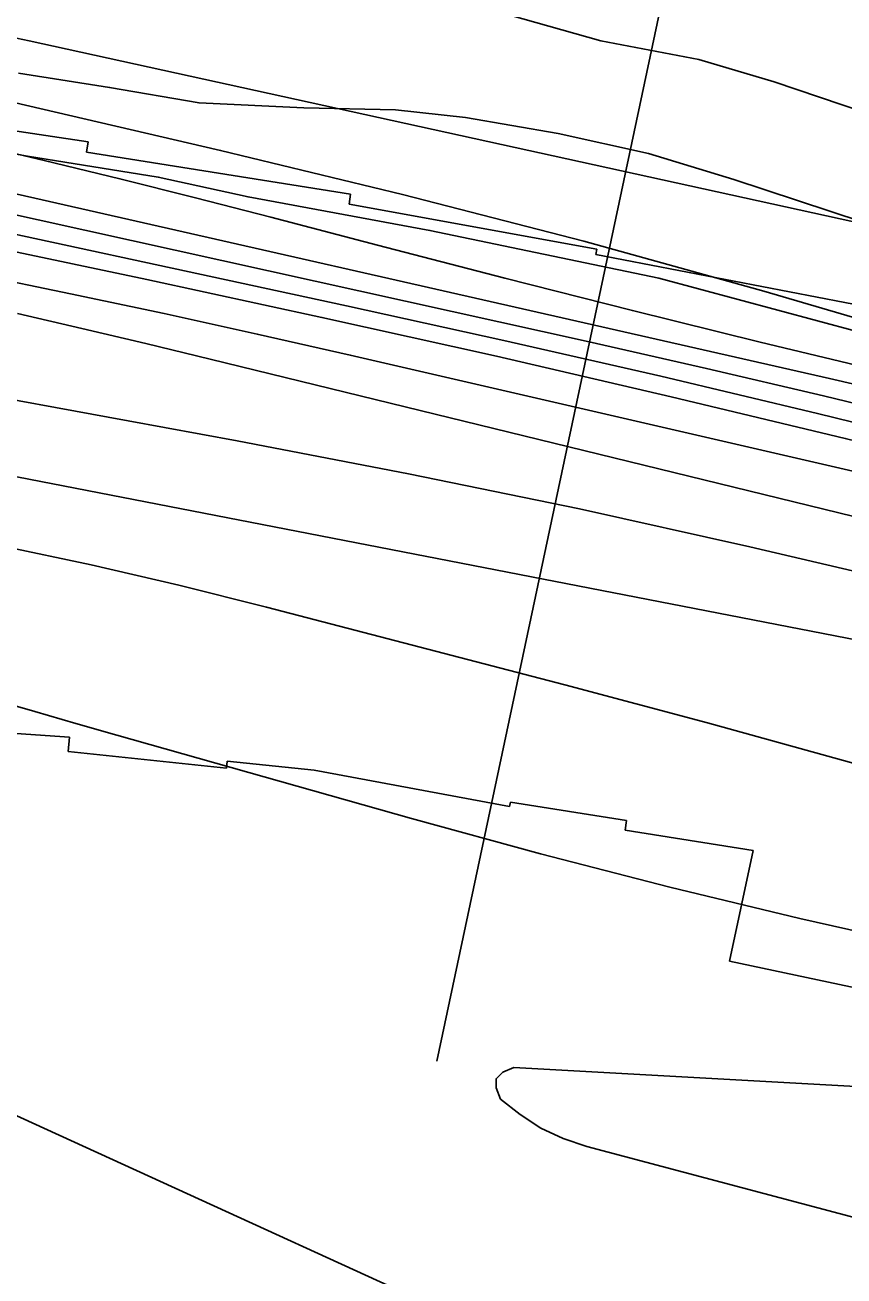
# Model space of a CAD drawing. Extents: x 3598634 to 3636690, y 517270 to 542944.
# Drawn here: x 3622982 to 3623619, y 536344 to 537317 of the extents above; entities that cross this region are included whole.
import ezdxf

# ---------------------------------------------------------------- set-up
doc = ezdxf.new("R2010")
doc.units = 0
for name, color, linetype in [('V-RIVR-EDGE', 7, 'Continuous'), ('V-RIVR-RANG', 7, 'Continuous'), ('V-RRAP-RVMT', 7, 'Continuous'), ('V-SITE-VEGE', 7, 'Continuous'), ('V-TOPO-DPTH', 7, 'Continuous'), ('V-TOPO-MAJR', 7, 'Continuous'), ('V-TOPO-MINR', 7, 'Continuous'), ('V-TOPO-WATR', 7, 'Continuous')]:
    doc.layers.add(name, color=color, linetype=linetype)

msp = doc.modelspace()

# ---------------------------------------------------------------- linework, layer by layer
at = {"layer": 'V-RIVR-EDGE'}
msp.add_lwpolyline([(3624303.198329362, 536893.9861034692), (3624273.793670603, 536896.5097209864), (3624233.9848362, 536903.9608815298), (3624189.2727001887, 536910.8114394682), (3624134.7903230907, 536931.1661517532), (3623974.96953376, 536972.0013286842), (3623797.404009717, 537022.6840162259), (3623697.607378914, 537054.1798647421), (3623629.6541794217, 537078.244248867), (3623475.349415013, 537119.6785133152), (3623297.137835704, 537156.8828030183), (3623155.662383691, 537182.9671677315), (3623085.849803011, 537198.4579707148), (3622984.177125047, 537214.6402816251), (3622859.2361120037, 537237.0073990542)], dxfattribs=at)
at = {"layer": 'V-RIVR-RANG'}
msp.add_line((3623502.0897, 537449.8874000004), (3623302.6429, 536510.8341000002), dxfattribs=at)
at = {"layer": 'V-RRAP-RVMT'}
for p, q in [((3623031.3430000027, 537225.9810000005), (3622828.0170000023, 537256.0710000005)), ((3623030.043000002, 537217.8100000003), (3623031.343000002, 537225.9810000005)), ((3623235.3340000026, 537185.1210000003), (3623030.043000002, 537217.8100000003)), ((3623234.2360000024, 537177.3510000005), (3623235.3340000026, 537185.1210000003)), ((3623426.9040000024, 537142.2510000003), (3623234.2360000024, 537177.3510000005)), ((3623426.2230000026, 537138.2940000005), (3623426.9040000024, 537142.2510000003)), ((3623642.6400000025, 537096.5990000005), (3623426.2230000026, 537138.2940000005)), ((3622899.63455154, 536770.8316616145), (3623016.7556852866, 536762.6262298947)), ((3623016.7556852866, 536762.6262298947), (3623015.6020596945, 536751.6354972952)), ((3623015.6020596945, 536751.6354972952), (3623138.9231826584, 536738.6778551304)), ((3623138.9231826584, 536738.6778551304), (3623139.4917838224, 536744.1326085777)), ((3623139.491783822, 536744.1326085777), (3623207.0398464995, 536737.0432225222)), ((3623207.0398464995, 536737.0432225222), (3623359.1450000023, 536708.9210000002)), ((3623359.1450000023, 536708.9210000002), (3623359.9554047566, 536712.2230755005)), ((3623359.9554047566, 536712.2230755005), (3623450.204547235, 536697.9280742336)), ((3623450.204547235, 536697.9280742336), (3623449.011972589, 536690.4690006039)), ((3623449.011972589, 536690.4690006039), (3623548.6363421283, 536674.6900203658)), ((3623548.6363421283, 536674.6900203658), (3623530.292000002, 536588.5)), ((3623530.292000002, 536588.5), (3623657.4150000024, 536561.504))]:
    msp.add_line(p, q, dxfattribs=at)
at = {"layer": 'V-SITE-VEGE'}
msp.add_lwpolyline([(3623349.219, 537327.277), (3623430.258, 537304.384), (3623506.421, 537289.883), (3623565.0470000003, 537272.456), (3623670.14, 537236.952), (3623696.2830000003, 537225.1900000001), (3623702.032, 537215.895), (3623704.313, 537196), (3623697.536, 537167.095), (3623690.882, 537160.111), (3623677.46, 537155.331), (3623660.883, 537156.2440000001), (3623633.469, 537163.587), (3623533.662, 537196.6190000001), (3623467.091, 537216.861), (3623396.8740000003, 537232.436), (3623324.8170000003, 537244.786), (3623270.416, 537250.87), (3623199.037, 537252.2440000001), (3623117.633, 537256.183), (3623047.9390000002, 537268.1900000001), (3622977.044, 537279.333)], dxfattribs=at)
at = {"layer": 'V-TOPO-DPTH'}
for points in [[(3624931.8968546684, 536764.0855657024), (3624099.9875739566, 537047.2043444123), (3624085.2795657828, 537052.2341889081), (3624070.581605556, 537057.2930862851), (3624055.898717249, 537062.3955629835), (3624041.2258768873, 537067.5270925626), (3624020.05462933, 537074.966570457), (3624015.964299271, 537076.3670315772), (3624011.859778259, 537077.7233596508), (3624007.733970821, 537079.0134881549), (3624003.593972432, 537080.259483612), (3623996.139557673, 537082.4377650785), (3623994.8606745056, 537082.7754718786), (3623994.4309072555, 537082.8744523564), (3623015.0513798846, 537297.9149917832), (3622985.339456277, 537304.3200383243), (3622955.5962934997, 537310.5736383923)], [(3624312.7065409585, 536865.8552082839), (3624031.4838925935, 536949.7474397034), (3624001.846213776, 536958.4350438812), (3623972.155403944, 536966.9336263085), (3623942.3848975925, 536975.1486761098), (3623912.5612602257, 536983.1747041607), (3623882.6691678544, 536990.944755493), (3623852.7389494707, 536998.5625865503), (3623822.7515420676, 537005.9520871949), (3623792.7260086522, 537013.1893675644), (3623653.597900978, 537046.1639816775), (3623554.070216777, 537070.1365631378), (3623454.663186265, 537094.5919846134), (3623355.437136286, 537119.771666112), (3623256.331739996, 537145.4341876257), (3623173.48308836, 537167.2098102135), (3623114.762029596, 537182.3540453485), (3623055.9515646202, 537197.1354783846), (3622997.0069903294, 537211.3727082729), (3622937.9730098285, 537225.2471360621)], [(3622937.9730098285, 537225.2471360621), (3622997.0069903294, 537211.3727082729), (3623055.9515646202, 537197.1354783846), (3623114.762029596, 537182.3540453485), (3623173.48308836, 537167.2098102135), (3623256.331739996, 537145.4341876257), (3623355.437136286, 537119.771666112), (3623454.663186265, 537094.5919846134), (3623554.070216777, 537070.1365631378), (3623653.597900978, 537046.1639816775), (3623792.7260086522, 537013.1893675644), (3623822.7515420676, 537005.9520871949), (3623852.7389494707, 536998.5625865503), (3623882.6691678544, 536990.944755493), (3623912.5612602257, 536983.1747041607), (3623942.3848975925, 536975.1486761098), (3623972.155403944, 536966.9336263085), (3624001.846213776, 536958.4350438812), (3624031.4838925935, 536949.7474397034), (3624312.7065409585, 536865.8552082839)], [(3624731.8093529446, 536709.2682979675), (3624016.3312303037, 536922.060652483), (3623991.2321003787, 536929.3682918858), (3623966.0794268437, 536936.4823693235), (3623940.8464378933, 536943.306103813), (3623915.5599053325, 536949.9362763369), (3623784.9594193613, 536983.3768102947), (3623694.225480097, 537006.1336563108), (3623603.3489146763, 537028.2928001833), (3623512.258410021, 537049.5553908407), (3623421.025279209, 537070.2202793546), (3622885.4392386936, 537188.7627185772)], [(3622885.4392386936, 537188.7627185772), (3623421.025279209, 537070.2202793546), (3623512.258410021, 537049.5553908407), (3623603.3489146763, 537028.2928001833), (3623694.225480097, 537006.1336563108), (3623784.9594193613, 536983.3768102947), (3623915.5599053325, 536949.9362763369), (3623940.8464378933, 536943.306103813), (3623966.0794268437, 536936.4823693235), (3623991.2321003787, 536929.3682918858), (3624016.3312303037, 536922.060652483), (3624731.8093529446, 536709.2682979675)], [(3622850.375744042, 537166.373332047), (3623076.9312987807, 537118.6646025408), (3623213.1045740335, 537089.3068540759), (3623349.080632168, 537059.0815187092), (3623484.7608646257, 537027.5548029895), (3623620.243879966, 536995.1605003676), (3623935.2424095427, 536918.2464557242), (3623948.2064862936, 536914.9981851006), (3623961.1430431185, 536911.6462752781), (3623974.038320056, 536908.138906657), (3623986.9060770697, 536904.5278988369), (3624237.531885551, 536832.5662459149), (3624375.600439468, 536792.5868861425)], [(3624375.600439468, 536792.5868861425), (3624237.531885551, 536832.5662459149), (3623986.9060770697, 536904.5278988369), (3623974.038320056, 536908.138906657), (3623961.1430431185, 536911.6462752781), (3623948.2064862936, 536914.9981851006), (3623935.2424095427, 536918.2464557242), (3623620.243879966, 536995.1605003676), (3623484.7608646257, 537027.5548029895), (3623349.080632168, 537059.0815187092), (3623213.1045740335, 537089.3068540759), (3623076.9312987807, 537118.6646025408), (3622850.375744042, 537166.373332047)], [(3622944.9334829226, 537122.5256990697), (3623017.65693144, 537107.6117098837), (3623090.290351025, 537092.2801349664), (3623162.788727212, 537076.3221814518), (3623235.197074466, 537059.9466422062), (3623949.9265920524, 536895.0609453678), (3623953.7080800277, 536894.1637346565), (3623957.481665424, 536893.2352467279), (3623961.2433969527, 536892.2598429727), (3623964.997225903, 536891.2531620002), (3624064.2015011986, 536863.9858869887), (3624117.48973603, 536849.1084900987), (3624170.6955795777, 536833.9463196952), (3624223.7778362, 536818.3569890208), (3624276.7777015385, 536802.4828848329), (3625050.4759208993, 536567.3583485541)], [(3625050.4759208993, 536567.3583485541), (3624276.7777015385, 536802.4828848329), (3624223.7778362, 536818.3569890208), (3624170.6955795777, 536833.9463196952), (3624117.48973603, 536849.1084900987), (3624064.2015011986, 536863.9858869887), (3623964.997225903, 536891.2531620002), (3623961.2433969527, 536892.2598429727), (3623957.481665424, 536893.2352467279), (3623953.7080800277, 536894.1637346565), (3623949.9265920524, 536895.0609453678), (3623235.197074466, 537059.9466422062), (3623162.788727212, 537076.3221814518), (3623090.290351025, 537092.2801349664), (3623017.65693144, 537107.6117098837), (3622944.9334829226, 537122.5256990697)], [(3622976.3053140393, 537092.2878034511), (3623026.311328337, 537080.7369305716), (3623076.248895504, 537068.8936406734), (3623126.1408312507, 537056.855406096), (3623882.6950351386, 536871.9652355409), (3623916.2744489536, 536863.5445978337), (3623949.7825714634, 536854.8556819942), (3623983.1837570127, 536845.7643489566), (3624016.513651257, 536836.4047377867), (3624578.817697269, 536674.8450658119)], [(3624578.817697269, 536674.8450658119), (3624016.513651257, 536836.4047377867), (3623983.1837570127, 536845.7643489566), (3623949.7825714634, 536854.8556819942), (3623916.2744489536, 536863.5445978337), (3623882.6950351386, 536871.9652355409), (3623126.1408312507, 537056.855406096), (3623076.248895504, 537068.8936406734), (3623026.311328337, 537080.7369305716), (3622976.3053140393, 537092.2878034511)]]:
    msp.add_lwpolyline(points, dxfattribs=at)
at = {"layer": 'V-TOPO-MAJR'}
msp.add_lwpolyline([(3624368.4256318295, 536691.912704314), (3624226.3746176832, 536733.4508036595), (3623969.4003876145, 536807.6796699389), (3623955.673357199, 536811.5508808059), (3623941.915382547, 536815.3058216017), (3623928.11099154, 536818.8863572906), (3623914.2756562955, 536822.3506229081), (3623678.17493875, 536879.8832841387), (3623546.0218688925, 536910.8829014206), (3623413.5434770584, 536940.3585732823), (3623280.577102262, 536967.5483270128), (3623147.2854054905, 536993.2141353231), (3622807.6971758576, 537055.5749471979)], dxfattribs=at)
at = {"layer": 'V-TOPO-MINR'}
for points in [[(3624931.8968546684, 536764.0855657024), (3624099.9875739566, 537047.2043444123), (3624085.2795657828, 537052.2341889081), (3624070.581605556, 537057.2930862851), (3624055.898717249, 537062.3955629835), (3624041.2258768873, 537067.5270925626), (3624020.05462933, 537074.966570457), (3624015.964299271, 537076.3670315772), (3624011.859778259, 537077.7233596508), (3624007.733970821, 537079.0134881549), (3624003.593972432, 537080.259483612), (3623996.139557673, 537082.4377650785), (3623994.8606745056, 537082.7754718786), (3623994.4309072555, 537082.8744523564), (3623015.0513798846, 537297.9149917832), (3622985.339456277, 537304.3200383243), (3622955.5962934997, 537310.5736383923)], [(3625107.9425027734, 536677.555808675), (3623991.544723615, 536979.7743966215), (3623988.8892922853, 536980.5048685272), (3623986.2379654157, 536981.2497250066), (3623983.5927952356, 536982.0161583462), (3623980.9517295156, 536982.7969762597), (3623978.314042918, 536983.5895804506), (3623975.676756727, 536984.3835128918), (3623973.040071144, 536985.1794377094), (3623970.403785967, 536985.9766907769), (3623696.8489203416, 537068.8166837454), (3623557.0641739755, 537109.6455230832), (3623416.784768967, 537148.623490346), (3623275.763375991, 537184.8251494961), (3623134.247324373, 537219.1759365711), (3622889.6076577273, 537276.0073557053)], [(3624994.2180597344, 536641.968226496), (3624033.343665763, 536932.0944269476), (3624001.1764942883, 536941.6100397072), (3623968.941191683, 536950.8837196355), (3623936.6036923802, 536959.7945003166), (3623904.1980619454, 536968.4633481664), (3623849.064189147, 536982.8806973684), (3623788.9686515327, 536998.2824400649), (3623728.777325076, 537013.2918999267), (3623668.442315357, 537027.7129355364), (3623608.011516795, 537041.7416883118), (3622835.3069085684, 537217.1503954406)], [(3624731.8093529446, 536709.2682979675), (3624016.3312303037, 536922.060652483), (3623991.2321003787, 536929.3682918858), (3623966.0794268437, 536936.4823693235), (3623940.8464378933, 536943.306103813), (3623915.5599053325, 536949.9362763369), (3623784.9594193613, 536983.3768102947), (3623694.225480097, 537006.1336563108), (3623603.3489146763, 537028.2928001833), (3623512.258410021, 537049.5553908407), (3623421.025279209, 537070.2202793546), (3622885.4392386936, 537188.7627185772)], [(3624471.055196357, 536775.2854749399), (3624000.7914572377, 536912.834057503), (3623982.150758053, 536918.167224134), (3623963.4701605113, 536923.3533161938), (3623944.729715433, 536928.3187963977), (3623925.9493719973, 536933.1372020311), (3623720.4087009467, 536984.5824138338), (3623598.6887387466, 537014.4150368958), (3623476.7830180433, 537043.450441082), (3623354.5986595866, 537071.2900169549), (3623232.2285426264, 537098.3323739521), (3622867.144424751, 537177.1376926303)], [(3624375.600439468, 536792.5868861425), (3624237.531885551, 536832.5662459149), (3623986.9060770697, 536904.5278988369), (3623974.038320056, 536908.138906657), (3623961.1430431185, 536911.6462752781), (3623948.2064862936, 536914.9981851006), (3623935.2424095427, 536918.2464557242), (3623620.243879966, 536995.1605003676), (3623484.7608646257, 537027.5548029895), (3623349.080632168, 537059.0815187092), (3623213.1045740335, 537089.3068540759), (3623076.9312987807, 537118.6646025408), (3622850.375744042, 537166.373332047)], [(3625050.4759208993, 536567.3583485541), (3624276.7777015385, 536802.4828848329), (3624223.7778362, 536818.3569890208), (3624170.6955795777, 536833.9463196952), (3624117.48973603, 536849.1084900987), (3624064.2015011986, 536863.9858869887), (3623964.997225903, 536891.2531620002), (3623961.2433969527, 536892.2598429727), (3623957.481665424, 536893.2352467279), (3623953.7080800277, 536894.1637346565), (3623949.9265920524, 536895.0609453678), (3623235.197074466, 537059.9466422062), (3623162.788727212, 537076.3221814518), (3623090.290351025, 537092.2801349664), (3623017.65693144, 537107.6117098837), (3622944.9334829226, 537122.5256990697)], [(3624578.817697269, 536674.8450658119), (3624016.513651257, 536836.4047377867), (3623983.1837570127, 536845.7643489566), (3623949.7825714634, 536854.8556819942), (3623916.2744489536, 536863.5445978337), (3623882.6950351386, 536871.9652355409), (3623126.1408312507, 537056.855406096), (3623076.248895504, 537068.8936406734), (3623026.311328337, 537080.7369305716), (3622976.3053140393, 537092.2878034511)], [(3624967.7742240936, 536442.9291990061), (3623993.724951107, 536753.7822955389), (3623963.5217324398, 536763.083313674), (3623933.2020258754, 536771.971429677), (3623902.707587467, 536780.2401924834), (3623872.0966611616, 536788.0960531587), (3623841.3480809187, 536795.4135515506), (3623810.532595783, 536802.426686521), (3623779.6167533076, 536808.9832763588), (3623748.634005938, 536815.2355027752), (3622839.270363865, 536991.7530175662)], [(3624432.9283355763, 536483.3949613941), (3623973.8754087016, 536636.0076200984), (3623942.093521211, 536646.4766770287), (3623910.2740365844, 536656.8290860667), (3623878.398156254, 536667.0065232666), (3623846.4846787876, 536677.0673125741), (3623822.1603817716, 536684.6622000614), (3623778.0017153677, 536698.2483248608), (3623733.7699399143, 536711.588334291), (3623689.4285008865, 536724.5591706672), (3623645.013952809, 536737.283891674), (3623623.5715619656, 536743.3305191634), (3623568.336366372, 536758.7295219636), (3623513.0416936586, 536773.9093217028), (3623457.657805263, 536788.7603168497), (3623402.2144397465, 536803.3921089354), (3623170.0022382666, 536863.9367799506), (3623101.9175425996, 536880.8898882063), (3623033.6097529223, 536896.8375456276), (3622964.967322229, 536911.2770267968)], [(3622957.836850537, 536791.9065206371), (3622989.704292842, 536782.6069962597)], [(3622989.704292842, 536782.6069962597), (3623021.606759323, 536773.4283435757), (3623053.532575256, 536764.3302720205), (3623282.8119440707, 536699.460922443), (3623383.1869768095, 536672.088197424), (3623483.880058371, 536645.9924718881), (3623585.0502131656, 536621.8122455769), (3623686.538416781, 536598.9090187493), (3623828.5905753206, 536568.2653271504), (3623859.2638365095, 536561.5222209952), (3623889.900304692, 536554.6187731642), (3623920.4815833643, 536547.4748128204), (3623951.0260690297, 536540.1705108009), (3624116.0049955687, 536500.0321280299), (3624228.8064496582, 536471.7723864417), (3624341.334826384, 536442.491784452)], [(3624950.9981449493, 536183.6469010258), (3624035.1224904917, 536443.8850967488), (3624008.6853173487, 536450.9362323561), (3623982.1176488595, 536457.4115898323), (3623955.3542373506, 536463.0232801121), (3623928.460330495, 536468.0591922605), (3623901.4160866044, 536472.1986767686), (3623874.3023921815, 536475.721756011), (3623847.084521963, 536478.3202273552), (3623819.797201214, 536480.3022934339), (3623362.493951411, 536505.7023028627), (3623353.861273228, 536502.1224678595), (3623348.68156462, 536497.0842136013), (3623348.681310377, 536489.8583304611), (3623352.1340257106, 536481.1740280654), (3623367.3590032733, 536469.1034312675), (3623383.48055864, 536458.6678085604), (3623400.946980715, 536450.68464699), (3623419.3099805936, 536444.3364595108), (3623811.845117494, 536340.1665089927)], [(3624318.514526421, 535885.1162202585), (3624281.4338516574, 535902.9747410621), (3624086.885496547, 535997.4273037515), (3624060.45289472, 536010.107715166), (3624033.9429747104, 536022.6223367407), (3624007.3170774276, 536034.8882735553), (3623980.6138619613, 536046.9884205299), (3623953.7900235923, 536058.8171543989), (3623926.882711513, 536070.4498815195), (3623899.8501888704, 536081.788598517), (3623872.734192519, 536092.9313087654), (3623822.133908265, 536113.4026860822), (3623812.735122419, 536117.140404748), (3623803.307797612, 536120.8033617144), (3623793.8376643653, 536124.3541761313), (3623784.338992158, 536127.8302288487), (3623513.490479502, 536225.1289493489), (3623488.3128287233, 536234.7976401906), (3623463.452012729, 536245.1808154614), (3623439.06644891, 536256.6357173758), (3622948.210880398, 536480.7143755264)]]:
    msp.add_lwpolyline(points, dxfattribs=at)
at = {"layer": 'V-TOPO-WATR'}
msp.add_lwpolyline([(3624312.7065409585, 536865.8552082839), (3624031.4838925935, 536949.7474397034), (3624001.846213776, 536958.4350438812), (3623972.155403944, 536966.9336263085), (3623942.3848975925, 536975.1486761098), (3623912.5612602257, 536983.1747041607), (3623882.6691678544, 536990.944755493), (3623852.7389494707, 536998.5625865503), (3623822.7515420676, 537005.9520871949), (3623792.7260086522, 537013.1893675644), (3623653.597900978, 537046.1639816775), (3623554.070216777, 537070.1365631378), (3623454.663186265, 537094.5919846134), (3623355.437136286, 537119.771666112), (3623256.331739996, 537145.4341876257), (3623173.48308836, 537167.2098102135), (3623114.762029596, 537182.3540453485), (3623055.9515646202, 537197.1354783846), (3622997.0069903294, 537211.3727082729), (3622937.9730098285, 537225.2471360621)], dxfattribs=at)

doc.saveas('drawing.dxf')
